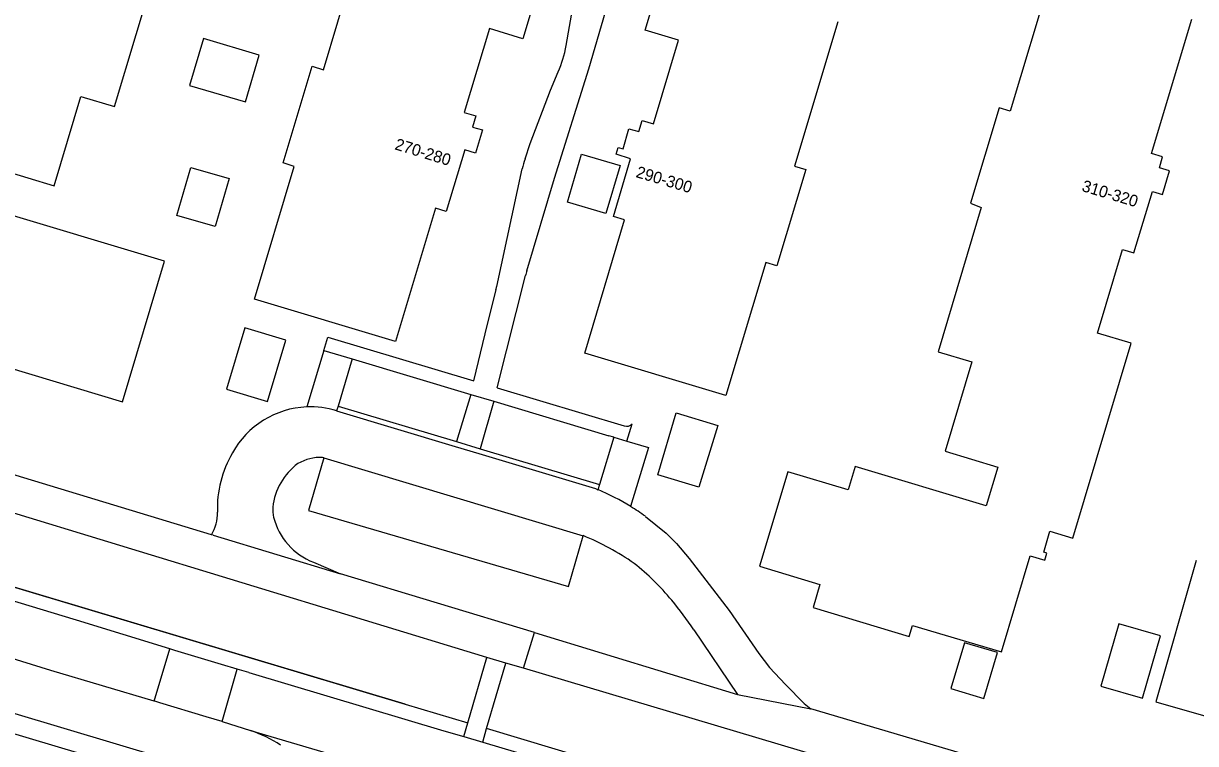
# Model space of a CAD drawing. Extents: x 194485 to 197793, y 468269 to 470822.
# Drawn here: x 196967.3 to 197087.8, y 468926.1 to 469000.2 of the extents above; entities that cross this region are included whole.
import ezdxf

# ---------------------------------------------------------------- set-up
doc = ezdxf.new("R2010")
doc.units = 0
for name, color, linetype in [('BGT grensvlak begroeid terreindeel', 7, 'Continuous'), ('BGT grensvlak gebouwinstallatie plus 1', 7, 'Continuous'), ('BGT grensvlak pand op maaiveld', 7, 'Continuous'), ('BGT grensvlak wegdeel', 7, 'Continuous'), ('BGT lijnelement scheiding uitbreiding populatie draadraster', 7, 'Continuous'), ('BGT tekst huisnummerreeks', 7, 'Continuous')]:
    doc.layers.add(name, color=color, linetype=linetype)

msp = doc.modelspace()

# ---------------------------------------------------------------- linework, layer by layer
at = {"layer": 'BGT grensvlak begroeid terreindeel'}
msp.add_lwpolyline([(196921.76, 468955.56), (197006.59, 468930.15), (197013.01, 468928.23)], dxfattribs=at)
at = {"layer": 'BGT grensvlak gebouwinstallatie plus 1'}
for points in [[(196984.42, 468993.8), (196990.16, 468992.1), (196991.59, 468996.91), (196985.84, 468998.61), (196984.42, 468993.8)], [(197028.68, 468985.55), (197027.22, 468980.62), (197023.26, 468981.8), (197024.72, 468986.72), (197028.68, 468985.55)], [(196988.48, 468984.23), (196987.05, 468979.29), (196983.13, 468980.42), (196984.56, 468985.36), (196988.48, 468984.23)], [(197067.45, 468935.47), (197064.07, 468936.48), (197062.67, 468931.76), (197066.05, 468930.76), (197067.45, 468935.47)]]:
    msp.add_lwpolyline(points, dxfattribs=at)
at = {"layer": 'BGT grensvlak pand op maaiveld'}
for p, q in [((196990.12, 468968.86), (196988.23, 468962.57)), ((196988.23, 468962.57), (196992.43, 468961.3))]:
    msp.add_line(p, q, dxfattribs=at)
for points in [[(197024.68, 469018.59), (197018.69, 468998.6), (197015.24, 468999.64), (197012.65, 468991.02), (197013.84, 468990.66), (197013.5, 468989.51), (197014.53, 468989.21), (197013.82, 468986.84), (197012.71, 468987.17), (197010.81, 468980.82), (197009.7, 468981.16), (197005.6, 468967.47), (196991.1, 468971.81), (196995.19, 468985.47), (196994.05, 468985.82), (196997.02, 468995.76), (196998.18, 468995.41), (197002.62, 469010.23)], [(197039.54, 468961.91), (197025.04, 468966.27), (197029.13, 468979.98), (197027.99, 468980.3), (197029.76, 468986.24), (197028.26, 468986.71), (197028.48, 468987.42), (197028.98, 468987.26), (197029.57, 468989.34), (197030.61, 468989.04), (197030.94, 468990.18), (197032.11, 468989.84), (197034.68, 468998.44), (197031.24, 468999.46), (197037.24, 469019.5)], [(196960.66, 469003.26), (196954.67, 468983.22), (196957.05, 468982.5), (196956.4, 468980.33), (196956.03, 468980.43), (196955.83, 468979.76), (196957.32, 468979.32), (196954.36, 468969.41), (196963.5, 468966.68), (196963.17, 468965.56), (196977.52, 468961.27), (196981.84, 468975.73), (196963.88, 468981.1), (196965.08, 468985.1), (196970.51, 468983.48), (196973.26, 468992.67), (196976.72, 468991.64), (196981.15, 469006.48)], [(197072.91, 469004.95), (197068.77, 468991.15), (197067.62, 468991.49), (197064.68, 468981.67), (197065.8, 468981.24), (197061.38, 468966.4), (197064.82, 468965.36), (197062.07, 468956.17), (197067.5, 468954.54), (197066.3, 468950.55), (197052.84, 468954.59), (197052.12, 468952.2), (197045.93, 468954.04), (197043.02, 468944.35), (197049.22, 468942.46), (197048.51, 468940.1), (197058.4, 468937.12), (197058.74, 468938.27), (197067.89, 468935.54), (197070.84, 468945.42), (197072.33, 468944.97), (197072.55, 468945.7), (197072.22, 468945.81), (197072.85, 468947.94), (197075.2, 468947.23), (197081.21, 468967.28), (197077.76, 468968.33), (197080.33, 468976.92), (197081.48, 468976.57), (197083.38, 468982.89), (197084.42, 468982.58), (197085.16, 468985.01), (197084.1, 468985.31), (197084.44, 468986.44), (197083.3, 468986.79), (197087.43, 469000.6)], [(197051.04, 469000.34), (197046.61, 468985.5), (197047.76, 468985.15), (197044.8, 468975.25), (197043.66, 468975.6), (197039.55, 468961.92), (197039.54, 468961.91)], [(196992.43, 468961.3), (196994.33, 468967.59), (196990.12, 468968.86)], [(197036.76, 468952.48), (197032.56, 468953.75), (197034.45, 468960.11), (197038.71, 468958.82), (197036.76, 468952.48)], [(197087.9, 468944.95), (197083.73, 468930.4), (197097.51, 468926.45), (197097.18, 468925.3), (197107.08, 468922.46), (197107.4, 468923.61), (197116.62, 468920.99), (197117.37, 468923.57), (197123.81, 468921.73), (197129.71, 468924.99), (197131.02, 468922.63), (197139.42, 468927.28), (197140.01, 468926.22), (197149.03, 468931.23), (197148.45, 468932.27), (197160.96, 468939.21), (197157.88, 468944.77)], [(197079.93, 468938.41), (197078.1, 468932.01), (197082.38, 468930.79), (197084.21, 468937.18), (197079.93, 468938.41)]]:
    msp.add_lwpolyline(points, dxfattribs=at)
at = {"layer": 'BGT grensvlak wegdeel'}
for p, q in [((197023.13, 468997.89), (197023.92, 469002.4)), ((197015.99, 468973.13), (197018.62, 468985.21)), ((197016.05, 468962.7), (197018.96, 468974.24)), ((196998.21, 468966.55), (196998.62, 468967.92)), ((196998.62, 468967.92), (197013.65, 468963.42)), ((196998.21, 468966.55), (196996.46, 468960.73)), ((196998.21, 468966.55), (197001.14, 468965.68)), ((197001.14, 468965.68), (196999.69, 468960.82)), ((197001.14, 468965.68), (197013.32, 468962.02)), ((197013.32, 468962.02), (197011.86, 468957.16)), ((197013.32, 468962.02), (197015.7, 468961.31)), ((197016.05, 468962.7), (197029.1, 468958.79)), ((196999.69, 468960.82), (196999.54, 468960.33)), ((196999.69, 468960.82), (197011.86, 468957.16)), ((197015.7, 468961.31), (197014.29, 468956.43)), ((197015.7, 468961.31), (197027.5, 468957.77)), ((196999.54, 468960.33), (197011.72, 468956.67)), ((197029.37, 468957.21), (197029.9, 468958.99)), ((196986.68, 468947.59), (196953.59, 468957.61)), ((197011.86, 468957.16), (197014.29, 468956.43)), ((197028.02, 468957.62), (197026.55, 468952.74)), ((197028.02, 468957.62), (197027.5, 468957.77)), ((197028.02, 468957.62), (197029.37, 468957.21)), ((197029.37, 468957.21), (197031.58, 468956.55)), ((197011.72, 468956.67), (197014.15, 468955.94)), ((197014.29, 468956.43), (197026.55, 468952.74)), ((197031.58, 468956.55), (197029.76, 468950.48)), ((196998.23, 468955.48), (196996.65, 468950.08)), ((196998.23, 468955.48), (196998.08, 468955.53)), ((196998.23, 468955.48), (197024.88, 468947.49)), ((197014.98, 468934.98), (196952.49, 468954.03)), ((197026.55, 468952.74), (197026.4, 468952.22)), ((196986.85, 468947.54), (196986.68, 468947.59)), ((196986.85, 468947.54), (196999.94, 468943.57)), ((196997.15, 468944.77), (196999.94, 468943.57)), ((197019.89, 468937.53), (196999.94, 468943.57)), ((197018.73, 468933.85), (197019.89, 468937.53)), ((197019.89, 468937.53), (197040.75, 468931.16)), ((197036.24, 468937.82), (197040.75, 468931.16)), ((196980.8, 468930.48), (196982.4, 468935.85)), ((196982.4, 468935.85), (196982.39, 468935.85)), ((196982.92, 468935.69), (196982.4, 468935.85)), ((197013.01, 468928.23), (197014.98, 468934.98)), ((197014.95, 468927.65), (197016.92, 468934.39)), ((197016.92, 468934.39), (197014.98, 468934.98)), ((197018.73, 468933.85), (197016.92, 468934.39)), ((196987.78, 468928.38), (196989.33, 468933.77)), ((196990.53, 468933.42), (196989.33, 468933.77)), ((196990.53, 468933.42), (197010.56, 468927.42)), ((197109.28, 468906.9), (197018.73, 468933.85)), ((197040.75, 468931.16), (197048.28, 468929.69)), ((196980.95, 468930.43), (196980.8, 468930.48)), ((196981.36, 468930.31), (196980.95, 468930.43)), ((197109.77, 468911.51), (197048.28, 468929.69)), ((196987.78, 468928.38), (196990.68, 468927.44)), ((197012.6, 468926.83), (197013.01, 468928.23)), ((196990.68, 468927.44), (197017.5, 468919.59)), ((197010.56, 468927.42), (197012.6, 468926.83)), ((197014.55, 468926.26), (197014.95, 468927.65)), ((197012.6, 468926.83), (197014.55, 468926.26))]:
    msp.add_line(p, q, dxfattribs=at)
for points in [[(197019.1, 468974.74), (197021.94, 468984.24), (197025.47, 468995.5), (197029.14, 469008.07), (197033.95, 469024.05), (197045.22, 469061.01)], [(197018.91, 468986.24), (197019.42, 468987.81), (197021.51, 468993.32), (197022.32, 468995.18)], [(197013.65, 468963.42), (197014.8, 468968.25), (197015.92, 468972.81)], [(197014.15, 468955.94), (197026.13, 468952.34), (197026.4, 468952.22)], [(196996.65, 468950.08), (197023.38, 468942.26), (197024.88, 468947.49)], [(197031.28, 468949.48), (197033.41, 468947.75), (197034.48, 468946.68), (197035.79, 468945.16), (197039.87, 468939.79), (197042.94, 468935.38), (197044.03, 468933.93), (197045.66, 468932.17), (197047.59, 468930.24), (197048.28, 468929.69)], [(196982.39, 468935.85), (196972.79, 468938.8), (196951.73, 468945.17), (196950.88, 468945.43)], [(196998.1, 468919.72), (196955.35, 468932.5), (196941.04, 468936.78)], [(196980.8, 468930.48), (196970.15, 468933.63), (196961.74, 468936.23), (196957.44, 468937.47)], [(196938.24, 468935.55), (196952.76, 468931.2), (196998.55, 468917.5)], [(196989.33, 468933.77), (196987.72, 468934.23), (196982.92, 468935.69)], [(196987.78, 468928.38), (196986.13, 468928.86), (196981.36, 468930.31)], [(197014.55, 468926.26), (197039.86, 468918.72), (197065.6, 468911.02), (197091.68, 468903.23)]]:
    msp.add_lwpolyline(points, dxfattribs=at)
for centre, radius, start, end in [((197011.29, 468999.96), 12.02, 336.5618, 350.0785), ((197030.27, 468982.55), 11.95, 162.0065, 167.1457), ((197029.78, 468971.53), 11.16, 163.2656, 165.9555), ((197002.75, 468976.05), 13.56, 346.1902, 347.5868), ((196996.85, 468951.58), 9.16, 92.4263, 151.1938), ((196996.85, 468951.58), 9.16, 72.9014, 92.3998), ((197029.34, 468959.52), 0.774, 251.826, 316.8479), ((196998.58, 468950.3), 11.3, 149.7193, 181.978), ((196999.34, 468949.75), 6.39, 126.3201, 173.9143), ((196997.85, 468951.09), 4.45, 86.9756, 120.9472), ((197015.58, 468927.23), 27.24, 58.627, 66.5897), ((196982.98, 468949.8), 4.31, 329.0799, 1.3746), ((196995.95, 468950.11), 2.98, 173.8145, 194.2253), ((197015.42, 468926.98), 27.53, 54.8206, 58.6181), ((196999.57, 468951.02), 6.71, 194.1635, 248.8193), ((197014.89, 468922.94), 26.51, 54.9384, 67.8453), ((197014.2, 468924.47), 25.69, 39.6285, 51.7192), ((197003.86, 468916.15), 38.96, 33.7826, 39.3517), ((196986.71, 468915.15), 12.92, 56.8139, 72.1119)]:
    msp.add_arc(centre, radius, start, end, dxfattribs=at)
at = {"layer": 'BGT lijnelement scheiding uitbreiding populatie draadraster'}
for p, q in [((197006.59, 468930.15), (196921.76, 468955.56)), ((197170, 468881.21), (197014.95, 468927.65))]:
    msp.add_line(p, q, dxfattribs=at)

# ---------------------------------------------------------------- texts
at = {"layer": 'BGT tekst huisnummerreeks'}
for s, rotation, p in [('270-280', 342.9, (197005.43, 468987.24)), ('290-300', 343.4, (197030.22, 468984.38)), ('310-320', 343.3, (197076.05, 468982.95))]:
    msp.add_text(s, height=1.2, rotation=rotation, dxfattribs=at).set_placement(p)

doc.saveas('drawing.dxf')
